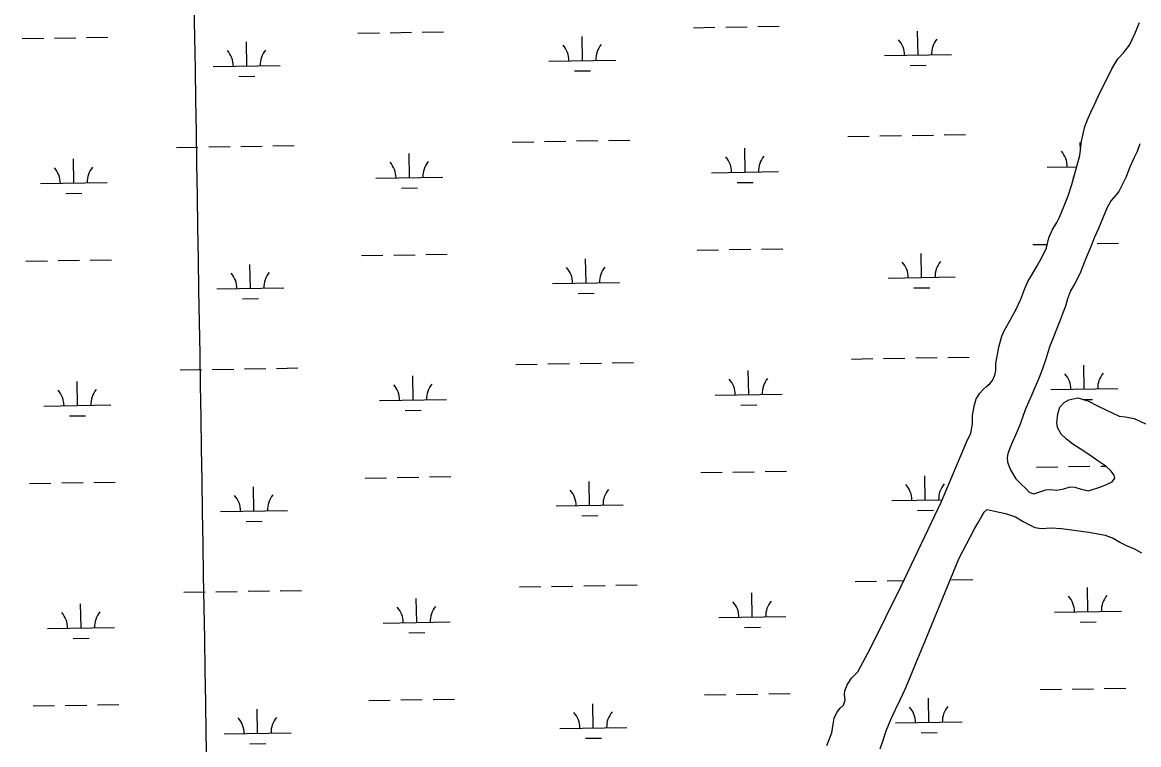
# Model space of a CAD drawing. Extents: x 3855477 to 3893699, y 299188 to 325115.
# Drawn here: x 3880620 to 3882289, y 309867 to 310947 of the extents above; entities that cross this region are included whole.
import ezdxf

# ---------------------------------------------------------------- set-up
doc = ezdxf.new("R2010")
doc.units = 0
for name, color, linetype in [('V-GRID-MAJR', 7, 'Continuous'), ('V-TOPO-SHOR', 7, 'Continuous'), ('V-WETL-SWMP', 7, 'Continuous')]:
    doc.layers.add(name, color=color, linetype=linetype)

msp = doc.modelspace()

# ---------------------------------------------------------------- linework, layer by layer
at = {"layer": 'V-GRID-MAJR'}
msp.add_spline([(3880975.7, 304962.9), (3880925.9, 307989.8), (3880826.3, 314049.8), (3880726.7, 320109.8), (3880676.9, 323142.9)], degree=3, dxfattribs=at)
at = {"layer": 'V-TOPO-SHOR'}
for points in [[(3882183.3, 310687.8), (3882189.2, 310705.1), (3882200.8, 310748.2), (3882203.3, 310769.8), (3882208.4, 310791.8), (3882213.2, 310804.3), (3882217.2, 310812.9), (3882222.9, 310824.6), (3882230.1, 310841.1), (3882237.6, 310855.6), (3882248.6, 310877.7), (3882257.8, 310893), (3882266.1, 310902.1), (3882275, 310913.2), (3882283, 310930.4), (3882289.9, 310947.3)], [(3882290.7, 310765.9), (3882286.6, 310754.2), (3882282.2, 310745.4), (3882275.1, 310729.8), (3882270, 310716.2), (3882259, 310694.5), (3882254.7, 310689), (3882247.7, 310680.8), (3882241.8, 310670.7), (3882235.9, 310656.3), (3882228.6, 310639.2), (3882222.8, 310626), (3882216.9, 310611), (3882210.8, 310596.6), (3882205.6, 310582.9), (3882200.7, 310571.4), (3882193.5, 310557.1), (3882186.9, 310546), (3882182.6, 310533.9), (3882179.5, 310522.9), (3882175.1, 310511.7), (3882170.4, 310499.6)], [(3881822.6, 309866), (3881829.9, 309884.8), (3881831.9, 309898.1), (3881833.8, 309906.8), (3881837.8, 309915.6), (3881842.6, 309921.7), (3881847.5, 309926.2), (3881849.8, 309933.9), (3881849.2, 309943), (3881849.6, 309947.7), (3881852.9, 309956.9), (3881859.6, 309966.8), (3881868.9, 309976.1), (3881887.9, 310011.6), (3881933.7, 310104.4), (3881994, 310231.1), (3882031.4, 310319.6), (3882037.8, 310333.2), (3882040.2, 310347.1), (3882040.2, 310359.3), (3882043, 310373.3), (3882045.9, 310384.3), (3882051.3, 310393.1), (3882056.8, 310398.8), (3882061.5, 310402.8), (3882066.2, 310407.2), (3882070.2, 310411.7), (3882074, 310420), (3882075.1, 310426.9), (3882075.5, 310437.2), (3882077.6, 310450.5), (3882080, 310461.6), (3882084.1, 310478), (3882088.4, 310487.2), (3882096.9, 310502.1), (3882105, 310517.3), (3882112.8, 310533.4), (3882118.5, 310549.5), (3882123.1, 310560.1), (3882128.7, 310569.1), (3882137.1, 310583.4), (3882143.9, 310595.7), (3882151.1, 310610.2), (3882154.7, 310625.3), (3882159.3, 310636.8), (3882166.5, 310648.2), (3882170.7, 310656.3), (3882177.4, 310673.2), (3882183.3, 310687.8)], [(3882170.4, 310499.6), (3882156, 310463.2), (3882152.7, 310452.4), (3882149.6, 310442.4), (3882145.1, 310429.3), (3882140.1, 310416.3), (3882134, 310402.4), (3882128.4, 310389.4), (3882124.3, 310379.4), (3882119.3, 310367.9), (3882115.2, 310356.6), (3882110.5, 310344.3), (3882104.7, 310330.1), (3882100.4, 310320.3), (3882096.2, 310310.9), (3882093.3, 310302.2), (3882092.3, 310296.8), (3882092.9, 310289.5), (3882097.3, 310278.2), (3882105, 310264.7), (3882113.6, 310256.4), (3882120.1, 310250.3), (3882125, 310244.8), (3882132.3, 310242.3), (3882142.6, 310245.8), (3882150, 310248.4), (3882157.7, 310249), (3882165.8, 310247.7), (3882176.9, 310250), (3882186.4, 310252.8), (3882193.4, 310252.5), (3882203, 310249.2), (3882213.8, 310246.7), (3882232.5, 310252.9), (3882242, 310256.6), (3882249.4, 310260.5), (3882253.4, 310265.7), (3882252.1, 310270.1), (3882247.2, 310276.6), (3882239.6, 310283.7), (3882227.6, 310291.9), (3882215.7, 310300.2), (3882201.6, 310309.9), (3882190.5, 310316.5), (3882180.8, 310323.9), (3882172.8, 310331.5), (3882167.5, 310341.5), (3882166.5, 310348.9), (3882167.9, 310361.8), (3882171, 310372.2), (3882177.7, 310378.8), (3882184.3, 310382.8), (3882197.7, 310386), (3882212.9, 310381.5), (3882228.3, 310373.3), (3882259.5, 310358.4), (3882269.2, 310357.3), (3882282.1, 310354.9), (3882299.3, 310347.2)], [(3881902.4, 309861), (3881906.9, 309874), (3881911.4, 309888.1), (3881918.5, 309905), (3881925.4, 309919.9), (3881933, 309935.5), (3881939.6, 309950.4), (3881948.7, 309971.9), (3881956.4, 309990), (3881966.7, 310014.9), (3882019.9, 310145.3), (3882043.6, 310189.9), (3882048.4, 310198.5), (3882054.4, 310209.1), (3882058.1, 310215.2), (3882062.3, 310219.2), (3882075.8, 310216.2), (3882089.8, 310213.2), (3882104.6, 310207.9), (3882116.1, 310201.2), (3882124.5, 310196.4), (3882133.7, 310192), (3882143.8, 310190.6), (3882158.1, 310191.7), (3882173.7, 310190.8), (3882214.5, 310185.3), (3882238.9, 310180.4), (3882251, 310176.3), (3882261.9, 310169.5), (3882270.4, 310165.3), (3882281.9, 310160.5), (3882293.2, 310154.1)]]:
    msp.add_lwpolyline(points, dxfattribs=at)
at = {"layer": 'V-WETL-SWMP'}
for p, q in [((3882283, 310930.4), (3882289.9, 310947.3)), ((3881121.6, 310931.3), (3881153.6, 310931.8)), ((3881169.6, 310932), (3881201.6, 310932.6)), ((3881217.6, 310932.8), (3881249.6, 310933.4)), ((3881623.4, 310939.4), (3881655.4, 310940)), ((3881671.4, 310940.2), (3881703.4, 310940.7)), ((3881719.4, 310941), (3881751.4, 310941.5)), ((3881959, 310898.5), (3881958.4, 310934.5)), ((3882275, 310913.2), (3882283, 310930.4)), ((3880619.7, 310923.1), (3880651.7, 310923.6)), ((3880667.7, 310923.9), (3880699.7, 310924.4)), ((3880715.7, 310924.7), (3880747.7, 310925.2)), ((3880955.3, 310882.1), (3880954.7, 310918.1)), ((3881457.1, 310890.3), (3881456.6, 310926.3)), ((3882266.1, 310902.1), (3882275, 310913.2)), ((3881909, 310897.7), (3882009, 310899.3)), ((3882257.8, 310893), (3882266.1, 310902.1)), ((3880905.3, 310881.3), (3881005.3, 310882.9)), ((3881407.1, 310889.5), (3881507.1, 310891.1)), ((3881947.2, 310882.8), (3881971.2, 310883.2)), ((3882248.6, 310877.7), (3882257.8, 310893)), ((3880943.5, 310866.5), (3880967.5, 310866.9)), ((3881445.4, 310874.7), (3881469.4, 310875.1)), ((3882237.6, 310855.6), (3882248.6, 310877.7)), ((3882230.1, 310841.1), (3882237.6, 310855.6)), ((3882222.9, 310824.6), (3882230.1, 310841.1)), ((3882213.2, 310804.3), (3882217.2, 310812.9)), ((3882217.2, 310812.9), (3882222.9, 310824.6)), ((3882208.4, 310791.8), (3882213.2, 310804.3)), ((3881998.1, 310779), (3882030.1, 310779.5)), ((3882203.3, 310769.8), (3882208.4, 310791.8)), ((3880946.4, 310761.9), (3880978.4, 310762.4)), ((3880994.4, 310762.7), (3881026.4, 310763.2)), ((3881352.3, 310768.5), (3881384.3, 310769)), ((3881400.3, 310769.3), (3881432.3, 310769.8)), ((3881448.2, 310770.1), (3881480.2, 310770.6)), ((3881496.2, 310770.8), (3881528.2, 310771.4)), ((3881854.1, 310776.7), (3881886.1, 310777.2)), ((3881902.1, 310777.5), (3881934.1, 310778)), ((3881950.1, 310778.2), (3881982.1, 310778.8)), ((3882200.8, 310748.2), (3882203.3, 310769.8)), ((3882201.8, 310756.7), (3882201.6, 310767.6)), ((3882290.7, 310765.9), (3882286.6, 310754.2)), ((3880850.4, 310760.3), (3880882.4, 310760.8)), ((3880898.4, 310761.1), (3880930.4, 310761.6)), ((3881198.5, 310715.2), (3881197.9, 310751.2)), ((3881700.4, 310723.4), (3881699.8, 310759.4)), ((3882189.2, 310705.1), (3882200.8, 310748.2)), ((3882286.6, 310754.2), (3882282.2, 310745.4)), ((3880696.7, 310707.1), (3880696.1, 310743.1)), ((3882152.2, 310730.8), (3882196.3, 310731.5)), ((3882275.1, 310729.8), (3882270, 310716.2)), ((3882282.2, 310745.4), (3882275.1, 310729.8)), ((3881148.5, 310714.4), (3881248.5, 310716.1)), ((3881650.4, 310722.6), (3881750.4, 310724.2)), ((3882190.5, 310716), (3882192.1, 310716)), ((3882270, 310716.2), (3882259, 310694.5)), ((3880646.7, 310706.3), (3880746.7, 310707.9)), ((3881186.8, 310699.6), (3881210.8, 310700)), ((3881688.6, 310707.8), (3881712.6, 310708.2)), ((3882183.3, 310687.8), (3882189.2, 310705.1)), ((3880684.9, 310691.4), (3880708.9, 310691.8)), ((3882177.4, 310673.2), (3882183.3, 310687.8)), ((3882247.7, 310680.8), (3882241.8, 310670.7)), ((3882254.7, 310689), (3882247.7, 310680.8)), ((3882259, 310694.5), (3882254.7, 310689)), ((3882170.7, 310656.3), (3882177.4, 310673.2)), ((3882241.8, 310670.7), (3882235.9, 310656.3)), ((3882159.3, 310636.8), (3882166.5, 310648.2)), ((3882166.5, 310648.2), (3882170.7, 310656.3)), ((3882235.9, 310656.3), (3882228.6, 310639.2)), ((3882154.7, 310625.3), (3882159.3, 310636.8)), ((3882228.6, 310639.2), (3882222.8, 310626)), ((3882130.7, 310615), (3882152.3, 310615.3)), ((3882151.1, 310610.2), (3882154.7, 310625.3)), ((3882222.8, 310626), (3882216.9, 310611)), ((3882226.7, 310616.6), (3882258.7, 310617.1)), ((3881127, 310598.6), (3881159, 310599.2)), ((3881175, 310599.4), (3881207, 310599.9)), ((3881223, 310600.2), (3881255, 310600.7)), ((3881628.8, 310606.8), (3881660.8, 310607.3)), ((3881676.8, 310607.6), (3881708.8, 310608.1)), ((3881724.8, 310608.4), (3881756.8, 310608.9)), ((3881964.4, 310565.8), (3881963.8, 310601.8)), ((3882137.1, 310583.4), (3882143.9, 310595.7)), ((3882143.9, 310595.7), (3882151.1, 310610.2)), ((3882210.8, 310596.6), (3882205.6, 310582.9)), ((3882216.9, 310611), (3882210.8, 310596.6)), ((3880625.2, 310590.5), (3880657.2, 310591)), ((3880673.2, 310591.2), (3880705.1, 310591.8)), ((3880721.1, 310592), (3880753.1, 310592.5)), ((3880960.7, 310549.5), (3880960.1, 310585.5)), ((3881462.6, 310557.7), (3881462, 310593.7)), ((3882128.7, 310569.1), (3882137.1, 310583.4)), ((3882205.6, 310582.9), (3882200.7, 310571.4)), ((3881914.4, 310565), (3882014.4, 310566.7)), ((3882123.1, 310560.1), (3882128.7, 310569.1)), ((3882200.7, 310571.4), (3882193.5, 310557.1)), ((3880910.7, 310548.7), (3881010.7, 310550.3)), ((3881412.6, 310556.9), (3881512.5, 310558.5)), ((3881952.6, 310550.2), (3881976.6, 310550.6)), ((3882112.8, 310533.4), (3882118.5, 310549.5)), ((3882118.5, 310549.5), (3882123.1, 310560.1)), ((3882186.9, 310546), (3882182.6, 310533.8)), ((3882193.5, 310557.1), (3882186.9, 310546)), ((3880949, 310533.9), (3880973, 310534.3)), ((3881450.8, 310542), (3881474.8, 310542.4)), ((3882105, 310517.3), (3882112.8, 310533.4)), ((3882182.6, 310533.8), (3882179.5, 310522.9)), ((3882096.9, 310502.1), (3882105, 310517.3)), ((3882179.5, 310522.9), (3882175.1, 310511.7)), ((3882088.4, 310487.2), (3882096.9, 310502.1)), ((3882170.4, 310499.6), (3882156, 310463.2)), ((3882175.1, 310511.7), (3882170.4, 310499.6)), ((3882084.1, 310478), (3882088.4, 310487.2)), ((3882080, 310461.6), (3882084.1, 310478)), ((3882156, 310463.2), (3882152.7, 310452.4)), ((3881907.5, 310444.8), (3881939.5, 310445.4)), ((3881955.5, 310445.6), (3881987.5, 310446.1)), ((3882003.5, 310446.4), (3882035.5, 310446.9)), ((3882075.5, 310437.2), (3882077.6, 310450.5)), ((3882077.6, 310450.5), (3882080, 310461.6)), ((3882152.7, 310452.4), (3882149.6, 310442.4)), ((3880903.8, 310428.5), (3880935.8, 310429)), ((3880951.8, 310429.3), (3880983.8, 310429.8)), ((3880999.8, 310430), (3881031.8, 310430.6)), ((3881357.7, 310435.9), (3881389.7, 310436.4)), ((3881405.7, 310436.7), (3881437.7, 310437.2)), ((3881453.7, 310437.4), (3881485.7, 310438)), ((3881501.7, 310438.2), (3881533.7, 310438.7)), ((3881859.5, 310444), (3881891.5, 310444.6)), ((3882075.1, 310426.9), (3882075.5, 310437.2)), ((3882145.1, 310429.3), (3882140.1, 310416.3)), ((3882149.6, 310442.4), (3882145.1, 310429.3)), ((3882207.6, 310399), (3882207, 310435)), ((3880855.8, 310427.7), (3880887.8, 310428.2)), ((3881203.9, 310382.6), (3881203.4, 310418.6)), ((3881705.8, 310390.8), (3881705.2, 310426.8)), ((3882070.2, 310411.7), (3882074, 310420)), ((3882074, 310420), (3882075.1, 310426.9)), ((3882140.1, 310416.3), (3882134, 310402.4)), ((3880702.1, 310374.4), (3880701.5, 310410.4)), ((3882051.3, 310393.1), (3882056.8, 310398.8)), ((3882056.8, 310398.8), (3882061.5, 310402.8)), ((3882061.5, 310402.8), (3882066.2, 310407.1)), ((3882066.2, 310407.1), (3882070.2, 310411.7)), ((3882134, 310402.4), (3882128.4, 310389.4)), ((3882157.6, 310398.2), (3882257.6, 310399.8)), ((3881153.9, 310381.8), (3881253.9, 310383.4)), ((3881655.8, 310390), (3881755.8, 310391.6)), ((3882043, 310373.3), (3882045.9, 310384.3)), ((3882045.9, 310384.3), (3882051.3, 310393.1)), ((3882124.3, 310379.4), (3882119.3, 310367.9)), ((3882128.4, 310389.4), (3882124.3, 310379.4)), ((3882171, 310372.2), (3882177.7, 310378.8)), ((3882177.7, 310378.8), (3882184.3, 310382.8)), ((3882184.3, 310382.8), (3882197.7, 310386)), ((3882197.7, 310386), (3882212.9, 310381.5)), ((3882206.1, 310383.5), (3882219.9, 310383.7)), ((3882212.9, 310381.5), (3882228.3, 310373.3)), ((3880652.1, 310373.6), (3880752.1, 310375.3)), ((3881192.2, 310367), (3881216.2, 310367.4)), ((3881694, 310375.2), (3881718, 310375.6)), ((3882040.2, 310359.3), (3882043, 310373.3)), ((3882119.3, 310367.9), (3882115.2, 310356.6)), ((3882167.9, 310361.8), (3882171, 310372.2)), ((3882228.3, 310373.3), (3882259.5, 310358.4)), ((3880690.3, 310358.8), (3880714.3, 310359.2)), ((3882037.8, 310333.2), (3882040.2, 310347.1)), ((3882040.2, 310347.1), (3882040.2, 310359.3)), ((3882115.2, 310356.6), (3882110.5, 310344.3)), ((3882166.5, 310348.9), (3882167.9, 310361.8)), ((3882167.5, 310341.5), (3882166.5, 310348.9)), ((3882259.5, 310358.4), (3882269.2, 310357.3)), ((3882269.2, 310357.3), (3882282.1, 310354.9)), ((3882282.1, 310354.9), (3882299.3, 310347.2)), ((3882031.4, 310319.6), (3882037.8, 310333.2)), ((3882104.7, 310330.1), (3882100.4, 310320.3)), ((3882110.5, 310344.3), (3882104.7, 310330.1)), ((3882172.8, 310331.5), (3882167.5, 310341.5)), ((3882180.8, 310323.9), (3882172.8, 310331.5)), ((3881994, 310231.1), (3882031.4, 310319.6)), ((3882100.4, 310320.3), (3882096.2, 310310.9)), ((3882190.5, 310316.5), (3882180.8, 310323.9)), ((3882201.6, 310309.9), (3882190.5, 310316.5)), ((3882093.3, 310302.2), (3882092.3, 310296.8)), ((3882092.3, 310296.8), (3882092.9, 310289.5)), ((3882096.2, 310310.9), (3882093.3, 310302.2)), ((3882215.7, 310300.2), (3882201.6, 310309.9)), ((3882227.6, 310291.9), (3882215.7, 310300.2)), ((3882092.9, 310289.5), (3882097.3, 310278.2)), ((3882136.1, 310282.4), (3882168.1, 310282.9)), ((3882184.1, 310283.1), (3882216.1, 310283.7)), ((3882239.6, 310283.7), (3882227.6, 310291.9)), ((3882232.1, 310283.9), (3882239.1, 310284)), ((3882247.2, 310276.6), (3882239.6, 310283.7)), ((3881132.4, 310266), (3881164.4, 310266.5)), ((3881180.4, 310266.8), (3881212.4, 310267.3)), ((3881228.4, 310267.6), (3881260.4, 310268.1)), ((3881634.3, 310274.2), (3881666.3, 310274.7)), ((3881682.3, 310275), (3881714.2, 310275.5)), ((3881730.2, 310275.7), (3881762.2, 310276.3)), ((3881969.8, 310233.2), (3881969.2, 310269.2)), ((3882097.3, 310278.2), (3882105, 310264.7)), ((3882105, 310264.7), (3882113.6, 310256.4)), ((3882252.1, 310270.1), (3882247.2, 310276.6)), ((3882249.4, 310260.5), (3882253.4, 310265.7)), ((3882253.4, 310265.7), (3882252.1, 310270.1)), ((3880630.6, 310257.8), (3880662.6, 310258.4)), ((3880678.6, 310258.6), (3880710.6, 310259.1)), ((3880726.6, 310259.4), (3880758.6, 310259.9)), ((3880966.1, 310216.9), (3880965.5, 310252.9)), ((3881468, 310225), (3881467.4, 310261)), ((3882113.6, 310256.4), (3882120.1, 310250.3)), ((3882120.1, 310250.3), (3882125, 310244.8)), ((3882132.3, 310242.3), (3882142.6, 310245.8)), ((3882142.6, 310245.8), (3882150, 310248.4)), ((3882150, 310248.4), (3882157.7, 310249)), ((3882157.7, 310249), (3882165.8, 310247.7)), ((3882165.8, 310247.7), (3882176.9, 310250)), ((3882176.9, 310250), (3882186.4, 310252.8)), ((3882186.4, 310252.8), (3882193.4, 310252.5)), ((3882193.4, 310252.5), (3882203, 310249.2)), ((3882203, 310249.2), (3882213.8, 310246.7)), ((3882213.8, 310246.7), (3882232.5, 310252.9)), ((3882232.5, 310252.9), (3882242, 310256.6)), ((3882242, 310256.6), (3882249.4, 310260.5)), ((3881919.8, 310232.4), (3881995.1, 310233.6)), ((3881933.7, 310104.4), (3881994, 310231.1)), ((3882125, 310244.8), (3882132.3, 310242.3)), ((3880916.1, 310216), (3881016.1, 310217.7)), ((3881418, 310224.2), (3881518, 310225.9)), ((3881958.1, 310217.6), (3881982.1, 310218)), ((3880954.4, 310201.2), (3880978.4, 310201.6)), ((3881456.2, 310209.4), (3881480.2, 310209.8)), ((3881864.9, 310111.4), (3881896.9, 310111.9)), ((3881912.9, 310112.2), (3881937.6, 310112.6)), ((3882008.9, 310113.8), (3882040.9, 310114.3)), ((3880861.3, 310095.1), (3880893.3, 310095.6)), ((3880909.3, 310095.8), (3880941.2, 310096.4)), ((3880957.2, 310096.6), (3880989.2, 310097.1)), ((3881005.2, 310097.4), (3881037.2, 310097.9)), ((3881363.1, 310103.2), (3881395.1, 310103.8)), ((3881411.1, 310104), (3881443.1, 310104.5)), ((3881459.1, 310104.8), (3881491.1, 310105.3)), ((3881507.1, 310105.6), (3881539.1, 310106.1)), ((3881887.9, 310011.6), (3881933.7, 310104.4)), ((3882213, 310066.3), (3882212.5, 310102.3)), ((3881209.4, 310050), (3881208.8, 310086)), ((3881711.2, 310058.2), (3881710.6, 310094.2)), ((3880707.5, 310041.8), (3880706.9, 310077.8)), ((3882163, 310065.5), (3882263, 310067.1)), ((3881159.4, 310049.2), (3881259.3, 310050.8)), ((3881661.2, 310057.3), (3881761.2, 310059)), ((3882201.3, 310050.7), (3882225.3, 310051.1)), ((3880657.5, 310041), (3880757.5, 310042.6)), ((3881197.6, 310034.4), (3881221.6, 310034.8)), ((3881699.5, 310042.5), (3881723.4, 310042.9)), ((3880695.8, 310026.2), (3880719.8, 310026.6)), ((3881868.9, 309976.1), (3881887.9, 310011.6)), ((3881852.9, 309956.9), (3881859.6, 309966.8)), ((3881859.6, 309966.8), (3881868.9, 309976.1)), ((3881849.2, 309943), (3881849.6, 309947.7)), ((3881849.6, 309947.7), (3881852.9, 309956.9)), ((3882141.5, 309949.7), (3882173.5, 309950.2)), ((3882189.5, 309950.5), (3882221.5, 309951)), ((3882237.5, 309951.3), (3882269.5, 309951.8)), ((3881137.8, 309933.4), (3881169.8, 309933.9)), ((3881185.8, 309934.2), (3881217.8, 309934.7)), ((3881233.8, 309934.9), (3881265.8, 309935.5)), ((3881473.4, 309892.4), (3881472.8, 309928.4)), ((3881639.7, 309941.6), (3881671.7, 309942.1)), ((3881687.7, 309942.3), (3881719.7, 309942.9)), ((3881735.7, 309943.1), (3881767.7, 309943.6)), ((3881847.5, 309926.2), (3881849.8, 309933.9)), ((3881849.8, 309933.9), (3881849.2, 309943)), ((3881975.2, 309900.6), (3881974.7, 309936.6)), ((3880636, 309925.2), (3880668, 309925.7)), ((3880684, 309926), (3880716, 309926.5)), ((3880732, 309926.8), (3880764, 309927.3)), ((3880971.6, 309884.2), (3880971, 309920.2)), ((3881833.8, 309906.8), (3881837.8, 309915.6)), ((3881837.8, 309915.6), (3881842.6, 309921.7)), ((3881842.6, 309921.7), (3881847.5, 309926.2)), ((3881829.9, 309884.8), (3881831.9, 309898.1)), ((3881831.9, 309898.1), (3881833.8, 309906.8)), ((3881925.2, 309899.8), (3882025.2, 309901.4)), ((3880921.6, 309883.4), (3881021.5, 309885)), ((3881423.4, 309891.6), (3881523.4, 309893.2)), ((3881822.6, 309866), (3881829.9, 309884.8)), ((3881963.5, 309885), (3881987.5, 309885.3)), ((3880959.8, 309868.6), (3880983.8, 309869)), ((3881461.6, 309876.8), (3881485.6, 309877.2))]:
    msp.add_line(p, q, dxfattribs=at)
msp.add_lwpolyline([(3881902.4, 309861), (3881906.9, 309874), (3881911.4, 309888.1), (3881918.5, 309905), (3881925.4, 309919.9), (3881933, 309935.5), (3881939.6, 309950.4), (3881948.7, 309971.9), (3881956.4, 309990), (3881966.7, 310014.9), (3882019.9, 310145.3), (3882043.6, 310189.9), (3882048.4, 310198.5), (3882054.4, 310209.1), (3882058.1, 310215.2), (3882062.3, 310219.2), (3882075.8, 310216.2), (3882089.8, 310213.2), (3882104.6, 310207.9), (3882116.1, 310201.2), (3882124.5, 310196.4), (3882133.7, 310192), (3882143.8, 310190.6), (3882158.1, 310191.7), (3882173.7, 310190.8), (3882214.5, 310185.3), (3882238.9, 310180.4), (3882251, 310176.3), (3882261.9, 310169.5), (3882270.4, 310165.3), (3882281.9, 310160.5), (3882293.2, 310154.1)], dxfattribs=at)
for centre, start, end in [((3881401.9, 310889.9), 0.1615, 41.7052), ((3881512.4, 310891.7), 140.1615, 181.7052), ((3881903.7, 310898), 0.1615, 41.7052), ((3882014.2, 310899.8), 140.1615, 181.7052), ((3880900.1, 310881.7), 0.1615, 41.7052), ((3881010.5, 310883.5), 140.1615, 181.7052), ((3881645.1, 310723), 0.1615, 41.7052), ((3881755.6, 310724.8), 140.1615, 181.7052), ((3882147, 310731.2), 0.1615, 41.7052), ((3880641.4, 310706.6), 0.1615, 41.7052), ((3880751.9, 310708.4), 140.1615, 181.7052), ((3881143.3, 310714.8), 0.1615, 41.7052), ((3881253.7, 310716.6), 140.1615, 181.7052), ((3881407.3, 310557.2), 0.1615, 41.7052), ((3881517.8, 310559), 140.1615, 181.7052), ((3881909.2, 310565.4), 0.1615, 41.7052), ((3882019.6, 310567.2), 140.1615, 181.7052), ((3880905.5, 310549.1), 0.1615, 41.7052), ((3881015.9, 310550.9), 140.1615, 181.7052), ((3881650.5, 310390.4), 0.1615, 41.7052), ((3881761, 310392.2), 140.1615, 181.7052), ((3882152.4, 310398.5), 0.1615, 41.7052), ((3882262.8, 310400.3), 140.1615, 181.7052), ((3880646.9, 310374), 0.1615, 41.7052), ((3880757.3, 310375.8), 140.1615, 181.7052), ((3881148.7, 310382.2), 0.1615, 41.7052), ((3881259.2, 310384), 140.1615, 181.7052), ((3881412.7, 310224.6), 0.1615, 41.7052), ((3881523.2, 310226.4), 140.1615, 181.7052), ((3881914.6, 310232.8), 0.1615, 41.7052), ((3882025, 310234.6), 140.1615, 181.7052), ((3880910.9, 310216.4), 0.1615, 41.7052), ((3881021.4, 310218.2), 140.1615, 181.7052), ((3881656, 310057.7), 0.1615, 41.7052), ((3881766.4, 310059.5), 140.1615, 181.7052), ((3882157.8, 310065.9), 0.1615, 41.7052), ((3882268.3, 310067.7), 140.1615, 181.7052), ((3880652.3, 310041.4), 0.1615, 41.7052), ((3880762.7, 310043.2), 140.1615, 181.7052), ((3881154.1, 310049.6), 0.1615, 41.7052), ((3881264.6, 310051.4), 140.1615, 181.7052), ((3881418.2, 309892), 0.1615, 41.7052), ((3881528.6, 309893.8), 140.1615, 181.7052), ((3881920, 309900.2), 0.1615, 41.7052), ((3882030.5, 309902), 140.1615, 181.7052), ((3880916.3, 309883.8), 0.1615, 41.7052), ((3881026.8, 309885.6), 140.1615, 181.7052)]:
    msp.add_arc(centre, 35.2, start, end, dxfattribs=at)

doc.saveas('drawing.dxf')
